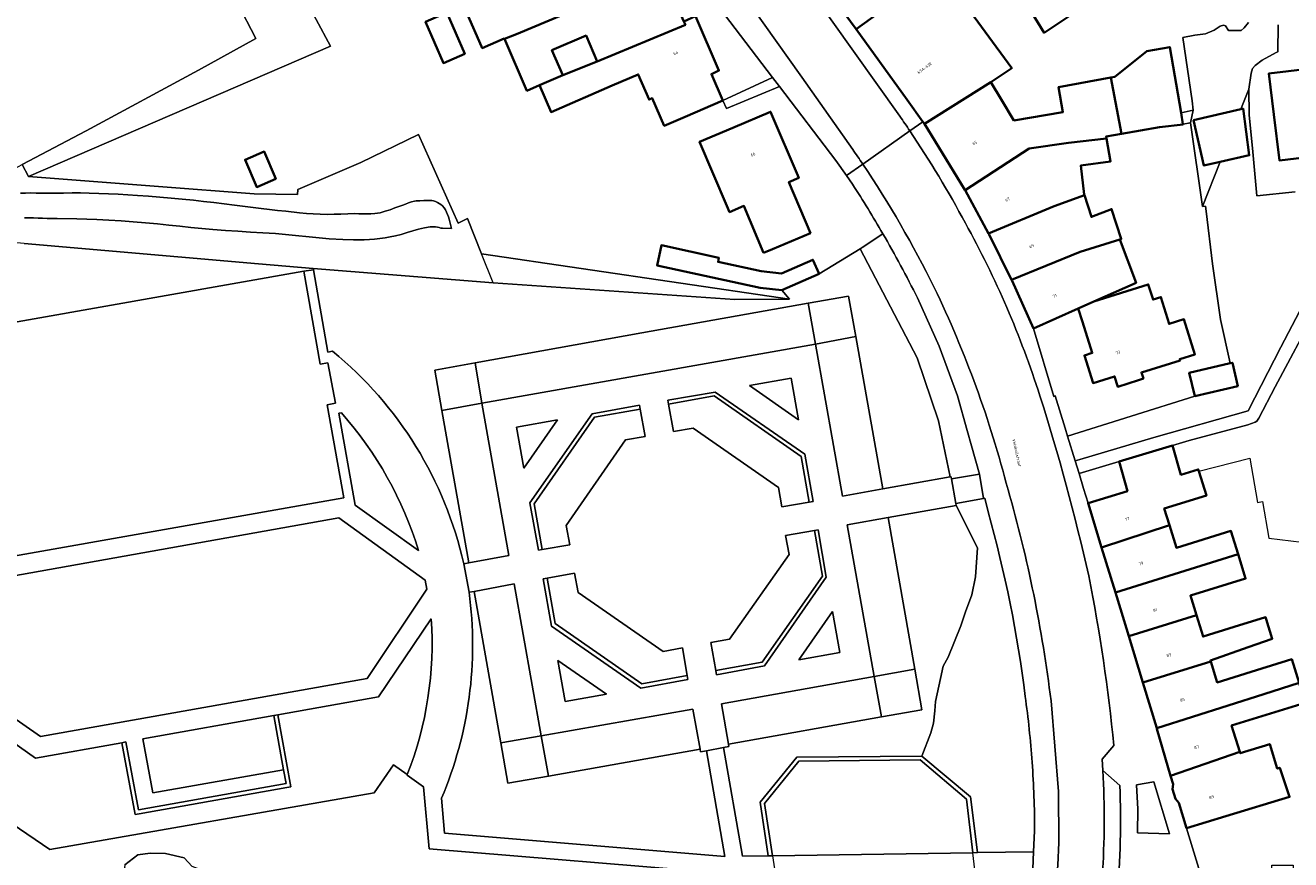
# Model space of a CAD drawing. Header units: metres. Extents: x 197700 to 204338, y 317132 to 325229.
# Tile 640 of 656: x 203062 to 203216, y 318706 to 318808. Entities that reach past the tile are written whole.
import ezdxf
from ezdxf.enums import TextEntityAlignment as Align

# ---------------------------------------------------------------- set-up
doc = ezdxf.new("R2010")
doc.units = ezdxf.units.M
for name, color, linetype, lineweight in [('B-WE-GR-BEPLANTING_CULTUUR_BODEMBEDEKKER-GV', 90, 'Continuous', 18), ('B-WE-GR-BEPLANTING_CULTUUR_BOSPLANTSOEN-GV', 90, 'Continuous', 18), ('B-WE-GR-BEPLANTING_CULTUUR_HEESTERS-GV', 90, 'Continuous', 18), ('B-WE-GR-BEPLANTING_CULTUUR_ROOS-GV', 90, 'Continuous', 18), ('B-WE-GR-BEPLANTING_CULTUUR_VASTE PLANTENVAK-GV', 90, 'Continuous', 18), ('B-WE-GR-GRAS-GV', 60, 'Continuous', 13), ('B-WE-IE-TERREINAFSCHEIDING_KUNSTMATIG_HEKWERK-G', 20, 'IE-TERREINAFSCHEIDING-KUNSTMATIG', 18), ('B-WE-IE-TERREINAFSCHEIDING_KUNSTMATIG_MUUR-G', 90, 'IE-TERREINAFSCHEIDING-KUNSTMATIG-DICHT', 18), ('B-WE-OG-BEBOUWING-GV', 7, 'Continuous', 35), ('B-WE-OG-BEBOUWING-T18', 10, 'Continuous', 18), ('B-WE-OG-TERREIN_CULTUURSCHEIDING-GV', 7, 'Continuous', 18), ('B-WE-OG-TERREIN_ERF-GV', 7, 'Continuous', 18), ('B-WE-OG-TOPOGRAFIE-T18', 10, 'Continuous', 18), ('B-WE-VH-ONVERHARD-GV', 252, 'Continuous', 18), ('B-WE-VH-VERHARDING_ASFALT-GV', 252, 'Continuous', 18), ('B-WE-VH-VERHARDING_BETONSTRAATSTEEN-GV', 252, 'Continuous', 18), ('B-WE-VH-VERHARDING_HALFVERHARDING-GV', 252, 'Continuous', 18), ('B-WE-VH-VERHARDING_OPEN-GV', 252, 'Continuous', 18), ('B-WE-VH-VERHARDING_TEGEL-GV', 252, 'Continuous', 18)]:
    doc.layers.add(name, color=color, linetype=linetype, lineweight=lineweight)
doc.styles.add('NLCS-ISO-M200-T18', font='NLCS-ISO.ttf', dxfattribs={"height": 0.36})
doc.linetypes.add('IE-TERREINAFSCHEIDING-KUNSTMATIG', pattern='A,4,[82,NLCS.SHX,S=0.75,R=90,X=0,Y=0],4,-2', length=10)
doc.linetypes.add('IE-TERREINAFSCHEIDING-KUNSTMATIG-DICHT', pattern='A,8,-1,[82,NLCS.SHX,S=0.75,R=90,X=0,Y=0],-1', length=10)

msp = doc.modelspace()

# ---------------------------------------------------------------- linework, layer by layer
at = {"layer": 'B-WE-GR-BEPLANTING_CULTUUR_BODEMBEDEKKER-GV'}
for points in [[(203211.044, 318807.919), (203210.522, 318807.246), (203210.158, 318806.945), (203208.64, 318806.945), (203208.275, 318807.484), (203208.007, 318807.559), (203207.628, 318807.463), (203206.89, 318806.969), (203205.812, 318806.54), (203204.542, 318806.361), (203203.064, 318806.079), (203204.19, 318798.376), (203204.316, 318797.215), (203203.991, 318795.664), (203205.475, 318785.501), (203207.604, 318790.922), (203205.625, 318790.466), (203204.345, 318796.023), (203210.132, 318797.356), (203211.081, 318799.773), (203211.387, 318801.736), (203211.546, 318802.303), (203211.873, 318802.659), (203212.708, 318803.302), (203214.418, 318804.247), (203214.621, 318804.337), (203214.657, 318807.619)], [(203166.549, 318782.18), (203164.043, 318780.48), (203163.776, 318780.337), (203170.712, 318767.053), (203173.319, 318759.371), (203174.761, 318752.547), (203174.886, 318752.569), (203174.916, 318752.305), (203178.31, 318752.88), (203177.34, 318756.344)], [(203177.34, 318756.344), (203176.817, 318758.213), (203175.647, 318762.436), (203173.394, 318768.469), (203170.776, 318774.352)], [(203179.373, 318748.323), (203178.972, 318749.968), (203178.812, 318749.918), (203175.456, 318749.323), (203175.488, 318749.086), (203178.056, 318743.918), (203177.844, 318740.393), (203177.377, 318738.214), (203176.599, 318736.113), (203176.054, 318734.401), (203174.499, 318730.587), (203173.876, 318729.498), (203173.565, 318728.019), (203172.943, 318725.218), (203172.865, 318724.05), (203172.709, 318722.572), (203172.398, 318721.405), (203171.283, 318718.556)], [(203171.283, 318718.556), (203177.239, 318713.592), (203178.089, 318706.797), (203184.895, 318706.904), (203185.023, 318709.437)]]:
    msp.add_lwpolyline(points, dxfattribs=at)
for points in [[(203170.776, 318774.352, 0.0147766), (203166.549, 318782.18)], [(203183.883, 318725.821, 0.0365579), (203179.373, 318748.323)], [(203184.724, 318717.807, 0.0168693), (203183.883, 318725.821)], [(203185.023, 318709.437, 0.0175403), (203184.724, 318717.807)]]:
    msp.add_lwpolyline(points, format="xyb", dxfattribs=at)
msp.add_lwpolyline([(203199.546, 318715.423), (203197.438, 318715.065), (203197.571, 318712.105), (203197.559, 318709.189), (203201.432, 318709.083)], close=True, dxfattribs=at)
at = {"layer": 'B-WE-GR-BEPLANTING_CULTUUR_BOSPLANTSOEN-GV'}
for points in [[(203062.037, 318780.99), (203090.569, 318778.492), (203097.232, 318777.952), (203119.104, 318776.179), (203148.553, 318774.152), (203155.185, 318774.209), (203154.107, 318774.367), (203117.692, 318779.729), (203115.983, 318784.023), (203114.857, 318783.461), (203110.053, 318794.243), (203103, 318790.837), (203095.36, 318787.567), (203095.298, 318786.965), (203090.043, 318787.047), (203078.378, 318787.919), (203062.584, 318789.149), (203061.813, 318790.614)], [(203061.576, 318787.107), (203062.217, 318787.133), (203062.858, 318787.138), (203063.5, 318787.132), (203064.142, 318787.123), (203064.784, 318787.119), (203065.816, 318787.125), (203066.847, 318787.133), (203067.879, 318787.138), (203068.911, 318787.136), (203069.942, 318787.122), (203071.12, 318787.089), (203072.299, 318787.043), (203073.477, 318786.986), (203074.654, 318786.919), (203075.831, 318786.845), (203077.192, 318786.75), (203078.553, 318786.642), (203079.913, 318786.523), (203081.272, 318786.395), (203082.63, 318786.257), (203083.886, 318786.118), (203085.14, 318785.968), (203086.394, 318785.811), (203087.647, 318785.652), (203089.897, 318785.376), (203090.892, 318785.251), (203091.888, 318785.128), (203092.885, 318785.01), (203093.882, 318784.903), (203095.555, 318784.729), (203096.392, 318784.649), (203097.23, 318784.585), (203098.068, 318784.543), (203098.909, 318784.532), (203099.751, 318784.548), (203100.593, 318784.576), (203101.436, 318784.606), (203102.278, 318784.623), (203102.772, 318784.616), (203103.267, 318784.598), (203103.762, 318784.584), (203104.254, 318784.589), (203104.741, 318784.628), (203105.357, 318784.739), (203105.966, 318784.903), (203106.569, 318785.101), (203107.17, 318785.312), (203107.769, 318785.519), (203108.122, 318785.649), (203108.471, 318785.794), (203108.82, 318785.935), (203109.174, 318786.057), (203109.535, 318786.141), (203109.76, 318786.171), (203109.988, 318786.188), (203110.217, 318786.198), (203110.676, 318786.205), (203110.917, 318786.213), (203111.161, 318786.225), (203111.404, 318786.228), (203111.642, 318786.213), (203111.871, 318786.17), (203112.105, 318786.092), (203112.338, 318785.988), (203112.561, 318785.861), (203112.769, 318785.717), (203112.956, 318785.557), (203113.151, 318785.334), (203113.317, 318785.078), (203113.458, 318784.8), (203113.581, 318784.512), (203113.691, 318784.225), (203113.774, 318783.962), (203114.049, 318782.796), (203112.977, 318782.838), (203112.762, 318782.867), (203112.548, 318782.914), (203112.335, 318782.966), (203112.121, 318783.01), (203111.907, 318783.032), (203111.679, 318783.028), (203111.45, 318783.006), (203111.221, 318782.973), (203110.992, 318782.933), (203110.764, 318782.895), (203110.047, 318782.745), (203109.341, 318782.541), (203108.639, 318782.314), (203107.936, 318782.096), (203107.224, 318781.918), (203106.596, 318781.794), (203105.964, 318781.683), (203105.329, 318781.587), (203104.693, 318781.51), (203104.056, 318781.454), (203103.41, 318781.425), (203102.763, 318781.421), (203102.114, 318781.434), (203100.818, 318781.478), (203099.178, 318781.563), (203097.54, 318781.702), (203094.268, 318782.039), (203092.63, 318782.184), (203091.109, 318782.288), (203089.587, 318782.379), (203088.065, 318782.467), (203086.543, 318782.564), (203085.023, 318782.679), (203083.673, 318782.804), (203082.325, 318782.946), (203080.977, 318783.093), (203079.629, 318783.236), (203078.28, 318783.365), (203076.801, 318783.494), (203075.322, 318783.617), (203073.841, 318783.73), (203072.36, 318783.828), (203070.878, 318783.906), (203069.668, 318783.95), (203068.458, 318783.979), (203066.036, 318784.016), (203064.825, 318784.039), (203064.277, 318784.059), (203063.729, 318784.086), (203063.181, 318784.11), (203062.634, 318784.119), (203062.088, 318784.103)], [(203062.088, 318784.103), (203062.634, 318784.119), (203063.181, 318784.11), (203063.729, 318784.086), (203064.277, 318784.059), (203064.825, 318784.039), (203066.036, 318784.016), (203068.458, 318783.979), (203069.668, 318783.95), (203070.878, 318783.906), (203072.36, 318783.828), (203073.841, 318783.73), (203075.322, 318783.617), (203076.801, 318783.494), (203078.28, 318783.365), (203079.629, 318783.236), (203080.977, 318783.093), (203082.325, 318782.946), (203083.673, 318782.804), (203085.023, 318782.679), (203086.543, 318782.564), (203088.065, 318782.467), (203089.587, 318782.379), (203091.109, 318782.288), (203092.63, 318782.184), (203094.268, 318782.039), (203097.54, 318781.702), (203099.178, 318781.563), (203100.818, 318781.478), (203102.114, 318781.434), (203102.763, 318781.421), (203103.41, 318781.425), (203104.056, 318781.454), (203104.693, 318781.51), (203105.329, 318781.587), (203105.964, 318781.683), (203106.596, 318781.794), (203107.224, 318781.918), (203107.936, 318782.096), (203108.639, 318782.314), (203109.341, 318782.541), (203110.047, 318782.745), (203110.764, 318782.895), (203110.992, 318782.933), (203111.221, 318782.973), (203111.45, 318783.006), (203111.679, 318783.028), (203111.907, 318783.032), (203112.121, 318783.01), (203112.335, 318782.966), (203112.548, 318782.914), (203112.762, 318782.867), (203112.977, 318782.838), (203114.049, 318782.796), (203113.774, 318783.962), (203113.691, 318784.225), (203113.581, 318784.512), (203113.458, 318784.8), (203113.317, 318785.078), (203113.151, 318785.334), (203112.956, 318785.557), (203112.769, 318785.717), (203112.561, 318785.861), (203112.338, 318785.988), (203112.105, 318786.092), (203111.871, 318786.17), (203111.642, 318786.213), (203111.404, 318786.228), (203111.161, 318786.225), (203110.917, 318786.213), (203110.676, 318786.205), (203110.217, 318786.198), (203109.988, 318786.188), (203109.76, 318786.171), (203109.535, 318786.141), (203109.174, 318786.057), (203108.82, 318785.935), (203108.471, 318785.794), (203108.122, 318785.649), (203107.769, 318785.519), (203107.17, 318785.312), (203106.569, 318785.101), (203105.966, 318784.903), (203105.357, 318784.739), (203104.741, 318784.628), (203104.254, 318784.589), (203103.762, 318784.584), (203103.267, 318784.598), (203102.772, 318784.616), (203102.278, 318784.623), (203101.436, 318784.606), (203100.593, 318784.576), (203099.751, 318784.548), (203098.909, 318784.532), (203098.068, 318784.543), (203097.23, 318784.585), (203096.392, 318784.649), (203095.555, 318784.729), (203093.882, 318784.903), (203092.885, 318785.01), (203091.888, 318785.128), (203090.892, 318785.251), (203089.897, 318785.376), (203087.647, 318785.652), (203086.394, 318785.811), (203085.14, 318785.968), (203083.886, 318786.118), (203082.63, 318786.257), (203081.272, 318786.395), (203079.913, 318786.523), (203078.553, 318786.642), (203077.192, 318786.75), (203075.831, 318786.845), (203074.654, 318786.919), (203073.477, 318786.986), (203072.299, 318787.043), (203071.12, 318787.089), (203069.942, 318787.122), (203068.911, 318787.136), (203067.879, 318787.138), (203066.847, 318787.133), (203065.816, 318787.125), (203064.784, 318787.119), (203064.142, 318787.123), (203063.5, 318787.132), (203062.858, 318787.138), (203062.217, 318787.133), (203061.576, 318787.107)]]:
    msp.add_lwpolyline(points, dxfattribs=at)
at = {"layer": 'B-WE-GR-BEPLANTING_CULTUUR_HEESTERS-GV'}
for points in [[(203163.256, 318769.663), (203162.386, 318774.586), (203157.464, 318773.707), (203158.341, 318768.743)], [(203117.756, 318761.546), (203116.932, 318766.458), (203112.01, 318765.576), (203112.879, 318760.652)], [(203150.342, 318763.68), (203156.299, 318759.529), (203155.397, 318764.59)], [(203140.477, 318761.431), (203146.021, 318762.423), (203156.621, 318755.058), (203157.606, 318749.494), (203158.076, 318749.576), (203157.067, 318755.324), (203146.129, 318762.889), (203140.391, 318761.904)], [(203125.102, 318743.714), (203124.119, 318749.261), (203131.455, 318759.829), (203137.016, 318760.81), (203136.924, 318761.313), (203131.167, 318760.257), (203123.6, 318749.385), (203124.626, 318743.63)], [(203122.86, 318753.606), (203126.969, 318759.506), (203121.954, 318758.605)], [(203158.227, 318746.022), (203159.193, 318740.477), (203151.85, 318729.978), (203146.21, 318728.969), (203146.298, 318728.471), (203152.146, 318729.553), (203159.675, 318740.344), (203158.695, 318746.103)], [(203125.713, 318740.241), (203125.229, 318740.155), (203126.235, 318734.388), (203137.099, 318726.829), (203142.828, 318727.864), (203142.744, 318728.354), (203137.212, 318727.365), (203126.687, 318734.7)], [(203160.442, 318736.168), (203156.321, 318730.282), (203161.318, 318731.19)], [(203132.9, 318726.087), (203126.993, 318730.211), (203127.893, 318725.192)], [(203170.436, 318729.132), (203165.513, 318728.257), (203166.376, 318723.332), (203171.299, 318724.207)], [(203094.007, 318714.727), (203094.499, 318714.815), (203092.899, 318723.577), (203092.438, 318723.495), (203093.614, 318716.877), (203093.917, 318715.219), (203075.953, 318712.008), (203074.404, 318720.274), (203073.912, 318720.186), (203075.553, 318711.429), (203076.045, 318711.517)], [(203120.059, 318720.17), (203120.929, 318715.246), (203125.852, 318716.118), (203124.972, 318721.014)], [(203153.133, 318706.405), (203152.157, 318712.794), (203156.317, 318717.936), (203171.081, 318718.079), (203176.75, 318713.309), (203177.52, 318706.788), (203178.089, 318706.797), (203177.239, 318713.592), (203171.283, 318718.556), (203156.093, 318718.435), (203151.64, 318712.933), (203152.591, 318706.396)]]:
    msp.add_lwpolyline(points, close=True, dxfattribs=at)
at = {"layer": 'B-WE-GR-BEPLANTING_CULTUUR_ROOS-GV'}
for points in [[(203116.932, 318766.458), (203117.756, 318761.546), (203158.341, 318768.743), (203157.464, 318773.707), (203137.216, 318770.093)], [(203163.256, 318769.663), (203158.341, 318768.743), (203161.636, 318750.213), (203166.541, 318751.085)], [(203117.756, 318761.546), (203112.879, 318760.652), (203116.154, 318742.098), (203121.049, 318742.982)], [(203170.436, 318729.132), (203167.199, 318747.601), (203162.226, 318746.71), (203165.506, 318728.256), (203165.513, 318728.257)], [(203120.059, 318720.17), (203124.972, 318721.014), (203121.681, 318739.526), (203116.798, 318738.621)], [(203147.755, 318720.021), (203166.376, 318723.332), (203165.513, 318728.257), (203165.506, 318728.256), (203165.509, 318728.237), (203146.921, 318724.908)], [(203125.852, 318716.118), (203144.31, 318719.389), (203143.432, 318724.282), (203124.972, 318721.014)], [(203076.429, 318703.533), (203079.935, 318703.252), (203081.158, 318703.177), (203082.556, 318703.273), (203083.591, 318703.505), (203084.195, 318703.521), (203084.274, 318704.03), (203084.243, 318704.475), (203082.495, 318705.107), (203081.508, 318706.149), (203079.233, 318706.697), (203077.396, 318706.725), (203075.888, 318706.533), (203074.296, 318705.33), (203074.233, 318704.961), (203074.729, 318704.397), (203075.867, 318703.78)]]:
    msp.add_lwpolyline(points, close=True, dxfattribs=at)
at = {"layer": 'B-WE-GR-BEPLANTING_CULTUUR_VASTE PLANTENVAK-GV'}
for points in [[(203115.538, 318741.987), (203116.154, 318742.098), (203112.879, 318760.652), (203112.01, 318765.576), (203116.932, 318766.458), (203137.216, 318770.093), (203157.464, 318773.707), (203162.386, 318774.586), (203163.256, 318769.663), (203166.541, 318751.085), (203174.761, 318752.547), (203173.319, 318759.371), (203170.712, 318767.053), (203163.776, 318780.337), (203158.799, 318777.283), (203154.259, 318775.284), (203155.185, 318774.209), (203148.553, 318774.152), (203119.104, 318776.179), (203097.232, 318777.952)], [(203097.232, 318777.952), (203097.258, 318777.786), (203099.012, 318767.749), (203099.587, 318767.859)], [(203125.852, 318716.118), (203120.929, 318715.246), (203120.059, 318720.17), (203116.798, 318738.621), (203116.188, 318738.508)], [(203112.836, 318713.413), (203113.197, 318709.175), (203147.304, 318706.307), (203145.077, 318719.211), (203144.366, 318719.075), (203144.31, 318719.389), (203125.852, 318716.118)], [(203147.662, 318704.245), (203111.341, 318707.243), (203110.648, 318714.813), (203108.645, 318716.243), (203108.67, 318716.307), (203106.994, 318717.483), (203104.628, 318714.066), (203065.151, 318707.17), (203049.474, 318717.842)], [(203074.296, 318705.33), (203075.888, 318706.533), (203077.396, 318706.725), (203079.233, 318706.697), (203081.508, 318706.149), (203082.495, 318705.107)]]:
    msp.add_lwpolyline(points, dxfattribs=at)
for points in [[(203099.587, 318767.859, -0.1673759), (203115.538, 318741.987)], [(203116.188, 318738.508, -0.1347535), (203112.836, 318713.413)]]:
    msp.add_lwpolyline(points, format="xyb", dxfattribs=at)
for points in [[(203140.477, 318761.431), (203141.087, 318758.072), (203143.474, 318758.513), (203153.856, 318751.279), (203154.257, 318748.913), (203157.606, 318749.494), (203156.621, 318755.058), (203146.021, 318762.423)], [(203125.102, 318743.714), (203128.438, 318744.301), (203128.004, 318746.654), (203135.228, 318757.062), (203137.629, 318757.475), (203137.016, 318760.81), (203131.455, 318759.829), (203124.119, 318749.261)], [(203167.199, 318747.601), (203170.436, 318729.132), (203171.299, 318724.207), (203166.376, 318723.332), (203147.755, 318720.021), (203147.804, 318719.733), (203147.14, 318719.6), (203149.477, 318706.347), (203152.591, 318706.396), (203151.64, 318712.933), (203156.093, 318718.435), (203171.283, 318718.556), (203172.398, 318721.405), (203172.709, 318722.572), (203172.865, 318724.05), (203172.943, 318725.218), (203173.565, 318728.019), (203173.876, 318729.498), (203174.499, 318730.587), (203176.054, 318734.401), (203176.599, 318736.113), (203177.377, 318738.214), (203177.844, 318740.393), (203178.056, 318743.918), (203175.488, 318749.086)], [(203146.21, 318728.969), (203151.85, 318729.978), (203159.193, 318740.477), (203158.227, 318746.022), (203154.724, 318745.416), (203155.16, 318743.102), (203147.908, 318732.777), (203145.604, 318732.388)], [(203142.744, 318728.354), (203142.164, 318731.72), (203139.798, 318731.298), (203129.463, 318738.461), (203129.027, 318740.834), (203125.713, 318740.241), (203126.687, 318734.7), (203137.212, 318727.365)]]:
    msp.add_lwpolyline(points, close=True, dxfattribs=at)
at = {"layer": 'B-WE-GR-GRAS-GV'}
msp.add_lwpolyline([(203096.087, 318777.617), (203054.505, 318770.278), (203056.522, 318758.938), (203055.562, 318758.745), (203056.419, 318753.833), (203057.389, 318753.978), (203059.38, 318742.671), (203100.961, 318750.024), (203098.939, 318761.32), (203099.929, 318761.522), (203099.012, 318766.466), (203098.08, 318766.298)], close=True, dxfattribs=at)
at = {"layer": 'B-WE-IE-TERREINAFSCHEIDING_KUNSTMATIG_HEKWERK-G'}
for points in [[(203061.813, 318790.614), (203069.575, 318794.701), (203083.268, 318802.091), (203090.236, 318805.941), (203081.294, 318823.196), (203074.056, 318836.015), (203047.962, 318822.055), (203035.751, 318815.43), (203020.959, 318807.658), (203020.561, 318807.41)], [(203117.692, 318779.729), (203115.983, 318784.023), (203114.857, 318783.461), (203110.053, 318794.243), (203103, 318790.837), (203095.36, 318787.567), (203095.298, 318786.965), (203090.043, 318787.047), (203078.378, 318787.919), (203062.584, 318789.149)], [(203097.232, 318777.952), (203090.569, 318778.492), (203062.037, 318780.99), (203056.635, 318781.468)], [(203119.104, 318776.179), (203117.692, 318779.729)], [(203096.087, 318777.617), (203054.505, 318770.278)], [(203054.505, 318770.278), (203056.522, 318758.938), (203055.562, 318758.745), (203056.419, 318753.833), (203057.389, 318753.978), (203059.38, 318742.671), (203100.961, 318750.024), (203098.939, 318761.32), (203099.929, 318761.522), (203099.012, 318766.466), (203098.08, 318766.298), (203096.087, 318777.617)], [(203119.104, 318776.179), (203097.232, 318777.952)], [(203205.024, 318753.243), (203211.221, 318754.82), (203212.16, 318749.435), (203212.745, 318749.557), (203213.54, 318745.109), (203221.579, 318744.12), (203233.716, 318742.333), (203238.141, 318742.144)], [(203177.52, 318706.788), (203176.75, 318713.309), (203171.081, 318718.079), (203156.317, 318717.936), (203152.157, 318712.794), (203153.133, 318706.405)], [(203177.765, 318704.719), (203177.52, 318706.788)], [(203153.133, 318706.404), (203153.454, 318704.302)]]:
    msp.add_lwpolyline(points, dxfattribs=at)
at = {"layer": 'B-WE-IE-TERREINAFSCHEIDING_KUNSTMATIG_MUUR-G'}
msp.add_lwpolyline([(203166.549, 318782.18), (203164.043, 318780.48), (203163.776, 318780.337)], dxfattribs=at)
at = {"layer": 'B-WE-OG-BEBOUWING-GV'}
for points in [[(203163.312, 318807.108), (203170.302, 318812.147), (203173.414, 318814.45), (203177.711, 318817.336), (203176.025, 318819.846), (203168.988, 318815.119), (203166.773, 318818.417), (203166.261, 318818.075), (203165.569, 318819.034), (203158.46, 318813.672)], [(203138.049, 318813.608), (203135.799, 318818.979), (203127.535, 318815.469), (203126.6, 318815.836), (203126.487, 318816.08), (203123.394, 318814.777), (203124.412, 318812.63), (203116.552, 318809.218), (203115.973, 318808.967), (203117.705, 318804.978), (203117.792, 318804.777), (203120.478, 318805.943), (203120.491, 318805.914), (203121.948, 318806.49), (203138.171, 318813.317)], [(203120.491, 318805.914), (203123.236, 318799.588), (203124.761, 318800.25), (203127.598, 318801.471), (203126.281, 318804.518), (203130.433, 318806.312), (203131.794, 318803.165), (203133.935, 318804.029), (203142.514, 318807.635), (203142.331, 318808.031), (203139.592, 318814.257), (203138.049, 318813.608), (203138.171, 318813.317), (203121.948, 318806.49)], [(203179.717, 318800.627), (203182.234, 318802.336), (203173.414, 318814.45), (203170.302, 318812.147), (203163.312, 318807.108), (203169.518, 318798.477), (203171.427, 318795.823), (203171.614, 318795.563)], [(203184.633, 318809.146), (203186.174, 318806.661), (203191.528, 318810.212), (203190.059, 318812.581)], [(203115.68, 318804.099), (203113.495, 318809.131), (203110.891, 318808), (203113.075, 318802.968)], [(203147.074, 318798.416), (203145.686, 318801.624), (203146.609, 318802.041), (203143.755, 318808.688), (203142.331, 318808.031), (203142.514, 318807.635), (203133.935, 318804.029), (203131.794, 318803.165), (203127.598, 318801.471), (203124.761, 318800.25), (203126.18, 318796.982), (203133.625, 318800.213), (203136.774, 318801.58), (203138.104, 318798.516), (203138.488, 318798.683), (203139.943, 318795.331), (203142.479, 318796.428)], [(203246.529, 318800.617), (203245.925, 318805.581), (203241.565, 318805.049), (203241.56, 318805.163), (203224.817, 318803.169), (203224.823, 318803.052), (203223.127, 318802.845), (203213.533, 318801.672), (203214.14, 318796.709), (203214.824, 318791.113), (203225.68, 318792.384), (203225.727, 318791.983), (203239.274, 318793.569), (203243.757, 318794.094), (203243.345, 318797.609), (203246.783, 318798.047)], [(203203.084, 318795.523), (203202.851, 318796.884), (203201.477, 318804.904), (203198.683, 318804.425), (203194.777, 318801.292), (203194.315, 318801.207), (203195.614, 318794.352), (203200.238, 318795.144), (203203.09, 318795.491)], [(203176.579, 318787.474), (203184.363, 318792.552), (203189.149, 318793.233), (203193.795, 318793.786), (203193.753, 318794.033), (203195.614, 318794.352), (203194.315, 318801.207), (203187.941, 318800.038), (203188.462, 318796.999), (203182.513, 318795.98), (203181.002, 318798.491), (203179.717, 318800.627), (203171.614, 318795.563), (203176.552, 318787.525)], [(203152.046, 318779.856), (203153.111, 318780.305), (203157.731, 318782.247), (203155.119, 318788.459), (203156.31, 318788.965), (203152.886, 318797.041), (203148.283, 318795.089), (203144.256, 318793.381), (203147.565, 318785.58), (203147.896, 318784.804), (203149.652, 318785.553)], [(203204.345, 318796.023), (203205.625, 318790.466), (203207.604, 318790.922), (203211.159, 318791.741), (203210.392, 318797.416), (203210.132, 318797.356)], [(203191.094, 318786.856), (203191.06, 318786.962), (203190.636, 318790.482), (203194.274, 318790.989), (203193.795, 318793.786), (203189.149, 318793.233), (203184.363, 318792.552), (203176.579, 318787.474), (203179.429, 318782.193), (203187.408, 318785.527)], [(203092.679, 318788.847), (203091.271, 318792.171), (203088.933, 318791.181), (203090.341, 318787.857)], [(203191.094, 318786.856), (203187.408, 318785.527), (203179.429, 318782.193), (203179.493, 318782.074), (203182.232, 318776.569), (203190.552, 318779.966), (203195.392, 318781.466), (203195.573, 318781.536), (203194.394, 318785.184), (203191.943, 318784.23)], [(203158.799, 318777.283), (203158.043, 318779.001), (203154.233, 318777.323), (203151.733, 318777.599), (203146.499, 318778.74), (203146.607, 318779.236), (203139.607, 318780.762), (203139.072, 318778.309), (203151.615, 318775.576), (203154.259, 318775.284)], [(203197.371, 318776.199), (203195.392, 318781.466), (203190.552, 318779.966), (203182.232, 318776.569), (203182.307, 318776.418), (203184.876, 318770.642), (203190.333, 318773.069), (203192.231, 318773.913)], [(203198.268, 318764.529), (203198.034, 318765.283), (203202.736, 318766.739), (203202.685, 318766.904), (203204.532, 318767.476), (203203.205, 318771.759), (203201.4, 318771.2), (203200.393, 318774.452), (203199.447, 318774.153), (203198.859, 318776.01), (203192.231, 318773.913), (203190.333, 318773.069), (203190.85, 318771.433), (203192.044, 318767.66), (203191.089, 318767.363), (203192.144, 318763.976), (203194.768, 318764.802), (203195.15, 318763.54), (203197.684, 318764.344)], [(203208.828, 318766.399), (203203.853, 318765.246), (203204.513, 318762.396), (203209.756, 318763.611), (203209.096, 318766.461)], [(203193.183, 318743.978), (203201.43, 318746.688), (203200.806, 318748.708), (203205.935, 318750.293), (203205.024, 318753.243), (203204.953, 318753.474), (203202.842, 318752.828), (203201.802, 318756.38), (203195.3, 318754.423), (203196.314, 318750.828), (203191.534, 318749.364)], [(203194.871, 318738.468), (203209.792, 318743.163), (203208.922, 318745.981), (203202.282, 318743.93), (203201.43, 318746.688), (203193.183, 318743.978)], [(203196.486, 318733.146), (203204.726, 318735.718), (203203.989, 318738.102), (203210.714, 318740.18), (203209.792, 318743.163), (203194.871, 318738.468), (203195.473, 318736.502)], [(203204.726, 318735.718), (203196.486, 318733.146), (203198.192, 318727.498), (203206.473, 318730.083), (203206.432, 318730.217), (203211.028, 318731.83), (203213.942, 318732.853), (203213.208, 318735.23), (203213.135, 318735.465), (203209.306, 318734.282), (203205.53, 318733.115)], [(203206.473, 318730.083), (203198.192, 318727.498), (203199.886, 318721.964), (203212.916, 318726.103), (203217.215, 318727.48), (203216.331, 318730.34), (203212.019, 318729.008), (203207.26, 318727.538)], [(203199.886, 318721.964), (203199.915, 318721.87), (203201.584, 318716.167), (203209.994, 318719.083), (203209.008, 318722.274), (203217.968, 318725.042), (203217.215, 318727.48), (203212.916, 318726.103)], [(203209.994, 318719.083), (203201.584, 318716.167), (203201.885, 318715.14), (203201.819, 318714.517), (203202.173, 318713.363), (203202.594, 318712.849), (203203.53, 318709.769), (203208.314, 318711.222), (203216.053, 318713.576), (203214.862, 318717.132), (203214.563, 318717.04), (203213.642, 318720.021), (203210.047, 318718.91)]]:
    msp.add_lwpolyline(points, close=True, dxfattribs=at)
at = {"layer": 'B-WE-OG-TERREIN_CULTUURSCHEIDING-GV'}
for points in [[(203081.294, 318823.196), (203090.236, 318805.941), (203083.268, 318802.091), (203069.575, 318794.701), (203061.813, 318790.614), (203062.584, 318789.149), (203099.325, 318805.004), (203094.111, 318814.785)], [(203054.505, 318770.278), (203096.087, 318777.617), (203097.258, 318777.786), (203097.232, 318777.952), (203090.569, 318778.492), (203062.037, 318780.99)], [(203100.645, 318760.356), (203100.329, 318760.302), (203102.307, 318749.111), (203110.032, 318743.597)], [(203111.586, 318735.28), (203105.162, 318725.769), (203092.899, 318723.577)], [(203092.899, 318723.577), (203094.499, 318714.815), (203094.007, 318714.727), (203076.045, 318711.517), (203075.553, 318711.429), (203073.912, 318720.186), (203063.426, 318718.308), (203054.349, 318724.732), (203054.423, 318724.24), (203051.564, 318720.498), (203049.474, 318717.842), (203065.151, 318707.17), (203104.628, 318714.066), (203106.994, 318717.483), (203108.67, 318716.307)]]:
    msp.add_lwpolyline(points, dxfattribs=at)
for points in [[(203110.032, 318743.597, 0.1077939), (203100.645, 318760.356)], [(203108.67, 318716.307, 0.1110817), (203111.586, 318735.28)]]:
    msp.add_lwpolyline(points, format="xyb", dxfattribs=at)
for points in [[(203053.186, 318731.443), (203053.764, 318728.084), (203064.02, 318720.93), (203103.78, 318728.015), (203111.045, 318738.867), (203110.84, 318740.001), (203100.351, 318747.58), (203060.596, 318740.484)], [(203177.52, 318706.788), (203176.75, 318713.309), (203171.081, 318718.079), (203156.317, 318717.936), (203152.157, 318712.794), (203153.133, 318706.405)]]:
    msp.add_lwpolyline(points, close=True, dxfattribs=at)
at = {"layer": 'B-WE-OG-TERREIN_ERF-GV'}
for points in [[(203147.074, 318798.416), (203153.13, 318801.219), (203129.638, 318832.094)], [(203094.111, 318814.785), (203099.325, 318805.004), (203062.584, 318789.149), (203078.378, 318787.919), (203090.043, 318787.047), (203095.298, 318786.965), (203095.36, 318787.567), (203103, 318790.837), (203110.053, 318794.243), (203114.857, 318783.461), (203115.983, 318784.023), (203117.692, 318779.729), (203154.107, 318774.367), (203155.185, 318774.209), (203154.259, 318775.284), (203151.615, 318775.576), (203139.072, 318778.309), (203139.607, 318780.762), (203146.607, 318779.236), (203146.499, 318778.74), (203151.733, 318777.599), (203154.233, 318777.323), (203158.043, 318779.001), (203158.799, 318777.283), (203163.776, 318780.337), (203164.043, 318780.48), (203166.549, 318782.18)], [(203173.414, 318814.45), (203182.234, 318802.336), (203179.717, 318800.627), (203181.002, 318798.491), (203182.513, 318795.98), (203188.462, 318796.999), (203187.941, 318800.038), (203194.315, 318801.207), (203194.777, 318801.292), (203198.683, 318804.425), (203201.477, 318804.904), (203202.851, 318796.884), (203204.316, 318797.215), (203204.19, 318798.376), (203203.064, 318806.079), (203204.542, 318806.361), (203205.812, 318806.54), (203206.89, 318806.969), (203207.628, 318807.463), (203208.007, 318807.559), (203208.275, 318807.484), (203208.64, 318806.945), (203210.158, 318806.945), (203210.522, 318807.246), (203211.044, 318807.919)], [(203143.755, 318808.688), (203146.609, 318802.041), (203145.686, 318801.624), (203147.074, 318798.416), (203142.479, 318796.428), (203139.943, 318795.331), (203138.488, 318798.683), (203138.104, 318798.516), (203136.774, 318801.58), (203133.625, 318800.213), (203126.18, 318796.982), (203124.761, 318800.25), (203123.236, 318799.588), (203120.491, 318805.914), (203120.478, 318805.943), (203117.792, 318804.777), (203117.705, 318804.978), (203115.973, 318808.967)], [(203162.879, 318788.195), (203162.125, 318789.264), (203160.844, 318791.081), (203153.97, 318800.115), (203147.509, 318797.409), (203147.074, 318798.416)], [(203216.755, 318787.267), (203212.07, 318786.805), (203211.599, 318792.147), (203211.144, 318796.661), (203211.081, 318799.773), (203210.132, 318797.356), (203210.392, 318797.416), (203211.159, 318791.741), (203207.604, 318790.922), (203205.475, 318785.501), (203205.814, 318785.535), (203205.9, 318784.905), (203206.672, 318778.5), (203207.667, 318771.74), (203208.828, 318766.399), (203209.096, 318766.461), (203209.756, 318763.611), (203204.513, 318762.396), (203189.035, 318757.52), (203189.953, 318754.517), (203190.537, 318754.69), (203199.538, 318757.345), (203211.026, 318760.591), (203215.01, 318768.342), (203218.216, 318774.477)], [(203219.279, 318772.864), (203214.301, 318763.52), (203212.333, 318759.715), (203212.087, 318759.36), (203211.866, 318759.212), (203210.984, 318758.912), (203203.83, 318756.992), (203201.802, 318756.38), (203202.842, 318752.828), (203204.953, 318753.474), (203205.024, 318753.243), (203205.935, 318750.293), (203200.806, 318748.708), (203201.43, 318746.688), (203202.282, 318743.93), (203208.922, 318745.981), (203209.792, 318743.163), (203210.714, 318740.18), (203203.989, 318738.102), (203204.726, 318735.718), (203205.53, 318733.115), (203209.306, 318734.282), (203213.135, 318735.465), (203213.208, 318735.23), (203213.942, 318732.853), (203211.028, 318731.83), (203206.432, 318730.217), (203206.473, 318730.083), (203207.26, 318727.538), (203212.019, 318729.008), (203216.331, 318730.34)], [(203217.968, 318725.042), (203209.008, 318722.274), (203209.994, 318719.083), (203210.047, 318718.91), (203213.642, 318720.021), (203214.563, 318717.04), (203214.862, 318717.132), (203216.053, 318713.576), (203208.314, 318711.222), (203203.53, 318709.769), (203206.775, 318699.129), (203214.802, 318698.888), (203214.862, 318700.887), (203213.892, 318700.916), (203213.888, 318705.272), (203216.489, 318705.276), (203216.079, 318696.346), (203219.037, 318696.085)]]:
    msp.add_lwpolyline(points, dxfattribs=at)
for points in [[(203180.228, 318816.246), (203178.764, 318818.606), (203184.118, 318822.157), (203185.654, 318819.681), (203187.122, 318817.314), (203188.59, 318814.948), (203190.059, 318812.581), (203191.528, 318810.212), (203186.174, 318806.661), (203184.633, 318809.146), (203183.164, 318811.513), (203181.696, 318813.879)], [(203113.495, 318809.131), (203115.68, 318804.099), (203113.075, 318802.968), (203110.891, 318808)], [(203127.598, 318801.471), (203131.794, 318803.165), (203130.433, 318806.312), (203126.281, 318804.518)], [(203153.111, 318780.305), (203152.046, 318779.856), (203149.652, 318785.553), (203147.896, 318784.804), (203147.565, 318785.58), (203144.256, 318793.381), (203148.283, 318795.089), (203152.886, 318797.041), (203156.31, 318788.965), (203155.119, 318788.459), (203157.731, 318782.247)], [(203204.316, 318797.215), (203202.851, 318796.884), (203203.084, 318795.523), (203203.991, 318795.664)], [(203195.392, 318781.466), (203197.371, 318776.199), (203192.231, 318773.913), (203198.859, 318776.01), (203199.447, 318774.153), (203200.393, 318774.452), (203201.4, 318771.2), (203203.205, 318771.759), (203204.532, 318767.476), (203202.685, 318766.904), (203202.736, 318766.739), (203198.034, 318765.283), (203198.268, 318764.529), (203197.684, 318764.344), (203195.15, 318763.54), (203194.768, 318764.802), (203192.144, 318763.976), (203191.089, 318767.363), (203192.044, 318767.66), (203190.85, 318771.433), (203190.333, 318773.069), (203184.876, 318770.642), (203187.352, 318762.367), (203187.537, 318762.437), (203188.742, 318758.476), (203189.035, 318757.52), (203204.513, 318762.396), (203203.853, 318765.246), (203208.828, 318766.399), (203207.667, 318771.74), (203206.672, 318778.5), (203205.9, 318784.905), (203205.814, 318785.535), (203205.475, 318785.501), (203203.991, 318795.664), (203203.084, 318795.523), (203203.09, 318795.491), (203200.238, 318795.144), (203195.614, 318794.352), (203193.753, 318794.033), (203193.795, 318793.786), (203194.274, 318790.989), (203190.636, 318790.482), (203191.06, 318786.962), (203191.094, 318786.856), (203191.943, 318784.23), (203194.394, 318785.184), (203195.573, 318781.536)], [(203092.679, 318788.847), (203090.341, 318787.857), (203088.933, 318791.181), (203091.271, 318792.171)], [(203191.534, 318749.364), (203196.314, 318750.828), (203195.3, 318754.423), (203190.431, 318752.956), (203190.982, 318751.159)]]:
    msp.add_lwpolyline(points, close=True, dxfattribs=at)
msp.add_lwpolyline([(203166.549, 318782.18, 0.0117124), (203162.879, 318788.195)], format="xyb", dxfattribs=at)
at = {"layer": 'B-WE-VH-ONVERHARD-GV'}
for points in [[(203147.14, 318719.6), (203147.804, 318719.733), (203147.755, 318720.021), (203146.921, 318724.908), (203165.509, 318728.237), (203165.506, 318728.256), (203162.226, 318746.71), (203167.199, 318747.601), (203175.488, 318749.086), (203175.456, 318749.323), (203174.916, 318752.305), (203174.886, 318752.569), (203174.761, 318752.547), (203166.541, 318751.085), (203161.636, 318750.213), (203158.341, 318768.743), (203117.756, 318761.546), (203121.049, 318742.982), (203116.154, 318742.098), (203115.538, 318741.987), (203116.188, 318738.508), (203116.798, 318738.621), (203121.681, 318739.526), (203124.972, 318721.014), (203143.432, 318724.282), (203144.31, 318719.389), (203144.366, 318719.075), (203145.077, 318719.211)], [(203150.342, 318763.68), (203155.397, 318764.59), (203156.299, 318759.529)], [(203157.606, 318749.494), (203154.257, 318748.913), (203153.856, 318751.279), (203143.474, 318758.513), (203141.087, 318758.072), (203140.477, 318761.431), (203140.391, 318761.904), (203146.129, 318762.889), (203157.067, 318755.324), (203158.076, 318749.576)], [(203137.016, 318760.81), (203137.629, 318757.475), (203135.228, 318757.062), (203128.004, 318746.654), (203128.438, 318744.301), (203125.102, 318743.714), (203124.626, 318743.63), (203123.6, 318749.385), (203131.167, 318760.257), (203136.924, 318761.313)], [(203122.86, 318753.606), (203121.954, 318758.605), (203126.969, 318759.506)], [(203146.21, 318728.969), (203145.604, 318732.388), (203147.908, 318732.777), (203155.16, 318743.102), (203154.724, 318745.416), (203158.227, 318746.022), (203158.695, 318746.103), (203159.675, 318740.344), (203152.146, 318729.553), (203146.298, 318728.471)], [(203125.713, 318740.241), (203129.027, 318740.834), (203129.463, 318738.461), (203139.798, 318731.298), (203142.164, 318731.72), (203142.744, 318728.354), (203142.828, 318727.864), (203137.099, 318726.829), (203126.235, 318734.388), (203125.229, 318740.155)], [(203160.442, 318736.168), (203161.318, 318731.19), (203156.321, 318730.282)], [(203132.9, 318726.087), (203127.893, 318725.192), (203126.993, 318730.211)]]:
    msp.add_lwpolyline(points, close=True, dxfattribs=at)
at = {"layer": 'B-WE-VH-VERHARDING_ASFALT-GV'}
for points in [[(203168.626, 318796.49), (203157.543, 318812.067), (203152.731, 318818.732), (203147.781, 318825.294), (203144.659, 318829.137), (203141.262, 318832.738), (203135.768, 318837.996), (203130.26, 318843.241), (203111.011, 318861.169), (203103.225, 318868.464)], [(203139.95, 318823.88), (203145.333, 318817.019), (203150.477, 318809.976), (203156.712, 318801.231), (203162.888, 318792.446)], [(203169.842, 318794.706), (203164.105, 318790.66)], [(203164.105, 318790.66), (203169.842, 318794.706)], [(203187.023, 318725.293), (203187.942, 318714.254), (203187.954, 318708.037), (203187.835, 318705.25), (203186.797, 318692.648), (203192.288, 318692.248), (203193.249, 318703.866)], [(203193.318, 318716.812), (203193.232, 318718.196), (203194.665, 318719.83)]]:
    msp.add_lwpolyline(points, dxfattribs=at)
for points in [[(203169.842, 318794.706, 0.0041053), (203168.626, 318796.49)], [(203176.603, 318783.46, 0.0244795), (203169.842, 318794.706)], [(203162.888, 318792.446, -0.0042399), (203164.105, 318790.66)], [(203164.105, 318790.66, -0.0327363), (203172.813, 318775.624)], [(203185.667, 318762.449, 0.0484481), (203176.603, 318783.46)], [(203172.813, 318775.624, -0.0489281), (203181.788, 318750.997)], [(203191.606, 318740.49, 0.0216144), (203185.667, 318762.449)], [(203181.788, 318750.997, -0.0394078), (203187.023, 318725.293)], [(203194.665, 318719.83, 0.0261431), (203191.606, 318740.49)], [(203193.249, 318703.866, 0.0332912), (203193.318, 318716.812)]]:
    msp.add_lwpolyline(points, format="xyb", dxfattribs=at)
at = {"layer": 'B-WE-VH-VERHARDING_BETONSTRAATSTEEN-GV'}
for points in [[(203193.318, 318716.812, -0.0332912), (203193.249, 318703.866)], [(203195.086, 318701.389, 0.0307607), (203195.4, 318714.975)]]:
    msp.add_lwpolyline(points, format="xyb", dxfattribs=at)
msp.add_lwpolyline([(203195.4, 318714.975), (203193.318, 318716.812)], dxfattribs=at)
at = {"layer": 'B-WE-VH-VERHARDING_HALFVERHARDING-GV'}
for points in [[(203061.813, 318790.614), (203069.575, 318794.701), (203083.268, 318802.091), (203090.236, 318805.941), (203081.294, 318823.196), (203074.056, 318836.015), (203047.962, 318822.055), (203035.751, 318815.43), (203020.959, 318807.658), (203020.561, 318807.41), (203037.343, 318777.337), (203039.089, 318778.201), (203052.207, 318785.413), (203060.702, 318790.029), (203061.335, 318790.363)], [(203092.438, 318723.495), (203076.499, 318720.646), (203077.72, 318714.067), (203093.614, 318716.877)]]:
    msp.add_lwpolyline(points, close=True, dxfattribs=at)
at = {"layer": 'B-WE-VH-VERHARDING_OPEN-GV'}
for points in [[(203214.657, 318807.619), (203214.621, 318804.337), (203214.418, 318804.247), (203212.708, 318803.302), (203211.873, 318802.659), (203211.546, 318802.303), (203211.387, 318801.736), (203211.081, 318799.773), (203211.144, 318796.661), (203211.599, 318792.147), (203212.07, 318786.805), (203216.755, 318787.267)], [(203225.68, 318792.384), (203214.824, 318791.113), (203214.14, 318796.709), (203213.533, 318801.672), (203223.127, 318802.845)], [(203099.587, 318767.859), (203099.012, 318767.749), (203097.258, 318777.786), (203096.087, 318777.617), (203098.08, 318766.298), (203099.012, 318766.466), (203099.929, 318761.522), (203098.939, 318761.32), (203100.961, 318750.024), (203059.38, 318742.671)], [(203218.216, 318774.477), (203215.01, 318768.342), (203211.026, 318760.591), (203199.538, 318757.345), (203190.537, 318754.69), (203189.953, 318754.517), (203190.191, 318753.736), (203190.431, 318752.956), (203195.3, 318754.423), (203201.802, 318756.38), (203203.83, 318756.992), (203210.984, 318758.912), (203211.866, 318759.212), (203212.087, 318759.36), (203212.333, 318759.715), (203214.301, 318763.52), (203219.279, 318772.864)], [(203110.032, 318743.597), (203102.307, 318749.111), (203100.329, 318760.302), (203100.645, 318760.356)], [(203116.188, 318738.508), (203115.538, 318741.987)], [(203075.953, 318712.008), (203093.917, 318715.219), (203093.614, 318716.877), (203077.72, 318714.067), (203076.499, 318720.646), (203092.438, 318723.495), (203092.899, 318723.577), (203105.162, 318725.769), (203111.586, 318735.28)], [(203054.349, 318724.732), (203063.426, 318718.308), (203073.912, 318720.186), (203074.404, 318720.274), (203075.953, 318712.008)], [(203184.791, 318704.839), (203184.895, 318706.904), (203178.089, 318706.797), (203177.52, 318706.788), (203153.133, 318706.405), (203152.591, 318706.396), (203149.477, 318706.347), (203147.14, 318719.6), (203145.077, 318719.211), (203147.304, 318706.307), (203113.197, 318709.175), (203112.836, 318713.413)], [(203108.67, 318716.307), (203108.645, 318716.243), (203110.648, 318714.813), (203111.341, 318707.243), (203147.662, 318704.245)]]:
    msp.add_lwpolyline(points, dxfattribs=at)
for points in [[(203147.074, 318798.416), (203147.509, 318797.409), (203153.97, 318800.115), (203153.13, 318801.219)], [(203175.456, 318749.323), (203178.812, 318749.918), (203178.31, 318752.88), (203174.916, 318752.305)], [(203053.186, 318731.443), (203060.596, 318740.484), (203100.351, 318747.58), (203110.84, 318740.001), (203111.045, 318738.867), (203103.78, 318728.015), (203064.02, 318720.93), (203053.764, 318728.084)]]:
    msp.add_lwpolyline(points, close=True, dxfattribs=at)
for points in [[(203115.538, 318741.987, 0.1673759), (203099.587, 318767.859)], [(203100.645, 318760.356, -0.1077939), (203110.032, 318743.597)], [(203112.836, 318713.413, 0.1347535), (203116.188, 318738.508)], [(203111.586, 318735.28, -0.1110817), (203108.67, 318716.307)]]:
    msp.add_lwpolyline(points, format="xyb", dxfattribs=at)
at = {"layer": 'B-WE-VH-VERHARDING_TEGEL-GV'}
for points in [[(203147.043, 318829.064), (203142.392, 318835.158), (203142.26, 318835.295), (203136.519, 318841.229), (203136.393, 318841.36), (203129.58, 318847.233), (203129.37, 318847.407), (203124.213, 318851.67), (203124.183, 318851.694), (203119.84, 318855.168), (203116.045, 318858.203), (203111.235, 318862.526), (203104.093, 318869.254), (203104.059, 318869.286), (203103.225, 318868.464), (203111.011, 318861.169), (203130.26, 318843.241), (203135.768, 318837.996), (203141.262, 318832.738), (203144.659, 318829.137), (203147.781, 318825.294), (203152.731, 318818.732), (203157.543, 318812.067), (203168.626, 318796.49)], [(203123.878, 318840.727), (203107.08, 318856.348), (203098.736, 318864.036), (203097.701, 318863.015), (203097.962, 318862.781), (203103.664, 318857.657), (203102.41, 318856.253), (203104.961, 318853.91), (203105.923, 318854.946), (203120.105, 318841.862), (203124.736, 318837.449), (203129.278, 318832.943), (203129.638, 318832.094), (203153.13, 318801.219), (203153.97, 318800.115)], [(203169.842, 318794.706), (203171.427, 318795.823), (203169.518, 318798.477), (203163.312, 318807.108), (203158.46, 318813.672), (203155.148, 318818.152), (203154.541, 318818.973), (203150.62, 318824.254), (203147.243, 318828.801), (203147.043, 318829.064)], [(203162.888, 318792.446), (203156.712, 318801.231), (203150.477, 318809.976), (203145.333, 318817.019), (203139.95, 318823.88)], [(203153.97, 318800.115), (203160.844, 318791.081), (203162.125, 318789.264), (203164.105, 318790.66)], [(203201.584, 318716.167), (203199.915, 318721.87), (203199.886, 318721.964), (203198.192, 318727.498), (203196.486, 318733.146), (203195.473, 318736.502), (203194.871, 318738.468), (203193.183, 318743.978), (203191.534, 318749.364), (203190.982, 318751.159), (203190.431, 318752.956), (203190.191, 318753.736), (203189.953, 318754.517), (203189.035, 318757.52), (203188.742, 318758.476), (203187.537, 318762.437), (203187.352, 318762.367), (203184.876, 318770.642), (203182.307, 318776.418), (203182.232, 318776.569), (203179.493, 318782.074), (203179.429, 318782.193), (203176.579, 318787.474), (203176.552, 318787.525), (203171.614, 318795.563), (203171.427, 318795.823), (203169.842, 318794.706)], [(203164.105, 318790.66), (203162.125, 318789.264), (203162.879, 318788.195)], [(203170.776, 318774.352), (203173.394, 318768.469), (203175.647, 318762.436), (203176.817, 318758.213), (203177.34, 318756.344)], [(203177.34, 318756.344), (203178.31, 318752.88), (203178.812, 318749.918), (203178.972, 318749.968), (203179.373, 318748.323)], [(203186.797, 318692.648), (203187.835, 318705.25), (203187.954, 318708.037), (203187.942, 318714.254), (203187.023, 318725.293)], [(203194.665, 318719.83), (203193.232, 318718.196), (203193.318, 318716.812), (203195.4, 318714.975)], [(203195.086, 318701.389), (203194.45, 318694.095), (203196.533, 318694.237), (203197.197, 318701.694), (203197.389, 318704.69), (203197.689, 318704.682), (203202.808, 318704.543), (203207.854, 318687.868), (203207.948, 318687.559), (203213.375, 318687.023), (203209.463, 318690.169), (203206.775, 318699.129), (203203.53, 318709.769), (203202.594, 318712.849), (203202.173, 318713.363), (203201.819, 318714.517), (203201.885, 318715.14), (203201.584, 318716.167)], [(203185.023, 318709.437), (203184.895, 318706.904), (203184.791, 318704.839), (203185.535, 318703.127), (203184.94, 318695.852), (203184.911, 318695.503), (203184.721, 318693.18), (203184.718, 318693.093), (203184.714, 318693.011)]]:
    msp.add_lwpolyline(points, dxfattribs=at)
for points in [[(203168.626, 318796.49, -0.0041053), (203169.842, 318794.706)], [(203169.842, 318794.706, -0.0244795), (203176.603, 318783.46)], [(203164.105, 318790.66, 0.0042399), (203162.888, 318792.446)], [(203172.813, 318775.624, 0.0327363), (203164.105, 318790.66)], [(203162.879, 318788.195, -0.0117124), (203166.549, 318782.18)], [(203166.549, 318782.18, -0.0147766), (203170.776, 318774.352)], [(203176.603, 318783.46, -0.0484481), (203185.667, 318762.449)], [(203181.788, 318750.997, 0.0489281), (203172.813, 318775.624)], [(203185.667, 318762.449, -0.0216144), (203191.606, 318740.49)], [(203187.023, 318725.293, 0.0394078), (203181.788, 318750.997)], [(203179.373, 318748.323, -0.0365579), (203183.883, 318725.821)], [(203191.606, 318740.49, -0.0261431), (203194.665, 318719.83)], [(203183.883, 318725.821, -0.0168693), (203184.724, 318717.807)], [(203184.724, 318717.807, -0.0175403), (203185.023, 318709.437)], [(203195.4, 318714.975, -0.0307607), (203195.086, 318701.389)]]:
    msp.add_lwpolyline(points, format="xyb", dxfattribs=at)
msp.add_lwpolyline([(203199.546, 318715.423), (203201.432, 318709.083), (203197.559, 318709.189), (203197.571, 318712.105), (203197.438, 318715.065)], close=True, dxfattribs=at)

# ---------------------------------------------------------------- texts
at = {"layer": 'B-WE-OG-BEBOUWING-T18', "style": 'NLCS-ISO-M200-T18'}
for s, rotation, p in [('64', 23.2, (203141.335, 318804.186)), ('63A-63E', 35.7, (203171.649, 318802.365)), ('65', 31.5, (203177.735, 318793.241)), ('66', 22.9, (203150.748, 318791.836)), ('67', 28.3, (203181.731, 318786.35)), ('69', 26.4, (203184.661, 318780.666)), ('71', 23.9, (203187.488, 318774.611)), ('73', 17.3, (203195.169, 318767.714)), ('77', 17, (203196.31, 318747.427)), ('79', 17, (203197.966, 318742.022)), ('81', 16.8, (203199.699, 318736.345)), ('83', 16.8, (203201.361, 318730.839)), ('85', 17, (203203.016, 318725.405)), ('87', 16.3, (203204.734, 318719.646)), ('89', 16.9, (203206.56, 318713.557))]:
    msp.add_text(s, height=0.36, rotation=rotation, dxfattribs=at).set_placement(p, align=Align.MIDDLE)
at = {"layer": 'B-WE-OG-TOPOGRAFIE-T18', "style": 'NLCS-ISO-M200-T18'}
msp.add_text('Veldkuilstraat', height=0.36, rotation=282.7, dxfattribs=at).set_placement((203182.857, 318755.503), align=Align.MIDDLE)

doc.saveas('drawing.dxf')
